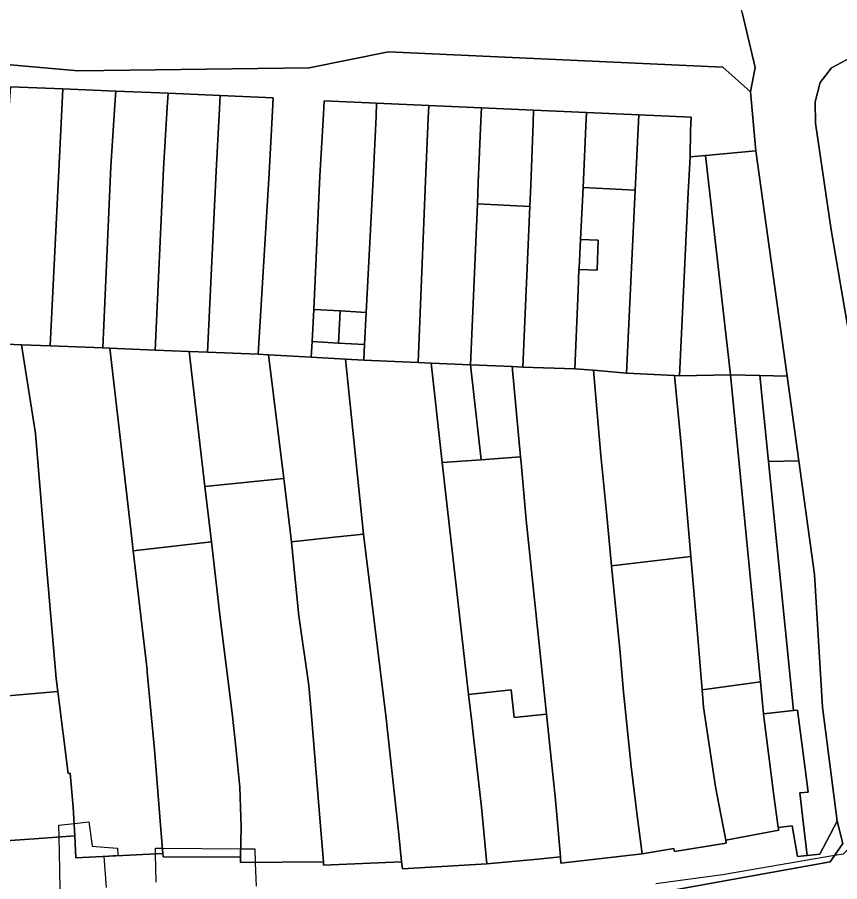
# Model space of a CAD drawing. Extents: x -521939 to -516426, y -1197857 to -1189551.
# Drawn here: x -519446 to -519305, y -1191837.1 to -1191689 of the extents above; entities that cross this region are included whole.
import ezdxf

# ---------------------------------------------------------------- set-up
doc = ezdxf.new("R2010")
doc.units = 0
for name, color, linetype in [('95590013', 7, 'Continuous'), ('95640013', 7, 'Continuous'), ('95660013', 7, 'Continuous')]:
    doc.layers.add(name, color=color, linetype=linetype)

msp = doc.modelspace()

# ---------------------------------------------------------------- linework, layer by layer
at = {"layer": '95590013'}
for points in [[(-519282.83, -1191742.97), (-519303.36, -1191743.79), (-519306.5, -1191725.42), (-519309.15, -1191707.14), (-519309.22, -1191703.48), (-519308.36, -1191700.15), (-519306.43, -1191697.63), (-519296.03, -1191692.09), (-519290.75, -1191689.81)], [(-519318.7, -1191750.36), (-519323.74, -1191750.23), (-519328.01, -1191712.66), (-519319.42, -1191711.86), (-519314, -1191750.49)], [(-519332.45, -1191750.42), (-519330.99, -1191719), (-519330.66, -1191712.9), (-519328.01, -1191712.66), (-519323.74, -1191750.23)], [(-519347.19, -1191749.45), (-519350.39, -1191749.23), (-519349.85, -1191735.8), (-519349.7, -1191732.21), (-519346.59, -1191732.3), (-519346.39, -1191727.17), (-519349.45, -1191727.05), (-519349.01, -1191718.16), (-519340.06, -1191718.58), (-519341.58, -1191749.95)], [(-519361.17, -1191748.85), (-519368.29, -1191748.53), (-519367.11, -1191720.97), (-519358.12, -1191721.4), (-519359.3, -1191748.91)], [(-519459.67, -1191744.52), (-519458.29, -1191744.57), (-519449.3, -1191744.93), (-519445.21, -1191745.09), (-519442.85, -1191760.32), (-519440.93, -1191783.04), (-519439.3, -1191802.28), (-519439.02, -1191804.52), (-519452.24, -1191805.68), (-519455.76, -1191776.71), (-519456.51, -1191770.52)], [(-519430.07, -1191745.69), (-519422.32, -1191746), (-519416.52, -1191746.23), (-519413.81, -1191769.37), (-519412.7, -1191778.88), (-519426.07, -1191780.39), (-519426.31, -1191778.32)], [(-519413.81, -1191769.37), (-519416.52, -1191746.23), (-519413.35, -1191746.36), (-519404.65, -1191746.7), (-519402.92, -1191746.8), (-519400.29, -1191768.01)], [(-519391.68, -1191778.09), (-519398.94, -1191778.86), (-519400.29, -1191768.01), (-519402.92, -1191746.8), (-519395.58, -1191747.25), (-519389.71, -1191747.58), (-519386.63, -1191777.57)], [(-519366.49, -1191764.8), (-519373.12, -1191765.3), (-519375.02, -1191748.25), (-519368.29, -1191748.53)], [(-519366.49, -1191764.8), (-519368.29, -1191748.53), (-519361.17, -1191748.85), (-519359.72, -1191764.28)], [(-519345, -1191773.76), (-519345.94, -1191764.1), (-519347.19, -1191749.45), (-519341.58, -1191749.95), (-519333.33, -1191750.34), (-519332.12, -1191762.83), (-519330.51, -1191781.4), (-519344.1, -1191782.97)], [(-519328.59, -1191804.23), (-519329.48, -1191793.29), (-519330.51, -1191781.4), (-519332.12, -1191762.83), (-519333.33, -1191750.34), (-519332.45, -1191750.42), (-519323.74, -1191750.23), (-519318.62, -1191802.87)], [(-519323.74, -1191750.23), (-519318.7, -1191750.36), (-519317.22, -1191765.11), (-519312.95, -1191807.79), (-519318.09, -1191808.37), (-519318.62, -1191802.87)], [(-519318.7, -1191750.36), (-519314, -1191750.49), (-519312.01, -1191764.97), (-519317.22, -1191765.11)], [(-519358.77, -1191775.09), (-519355.26, -1191808.4), (-519360.8, -1191808.98), (-519361.34, -1191804.26), (-519368.61, -1191805.01), (-519373.12, -1191765.3), (-519366.49, -1191764.8), (-519359.72, -1191764.28), (-519359.63, -1191765.31)]]:
    msp.add_lwpolyline(points, close=True, dxfattribs=at)
at = {"layer": '95640013'}
for points in [[(-519336.74, -1191839.11), (-519306.68, -1191833.7), (-519304.48, -1191830.56), (-519305.47, -1191826.76), (-519307.98, -1191807.22), (-519309.33, -1191784.48), (-519312.01, -1191764.97), (-519314, -1191750.49), (-519319.42, -1191711.86), (-519320.32, -1191701.75), (-519319.51, -1191697.58), (-519321.76, -1191688.15), (-519323.47, -1191680.99), (-519321.31, -1191680.65), (-519319.61, -1191680.38), (-519308.51, -1191678.62), (-519303.32, -1191677.79)], [(-519321.76, -1191688.15), (-519319.51, -1191697.58), (-519320.32, -1191701.75), (-519325.05, -1191697.51), (-519382.35, -1191694.89), (-519395.93, -1191697.64), (-519435.54, -1191698.13), (-519463.94, -1191695.64), (-519499.83, -1191693.29), (-519503.52, -1191682.72)], [(-519296.03, -1191692.09), (-519306.43, -1191697.63), (-519308.36, -1191700.15), (-519309.22, -1191703.48), (-519309.15, -1191707.14), (-519306.5, -1191725.42), (-519303.36, -1191743.79)], [(-519463.94, -1191695.64), (-519435.54, -1191698.13), (-519395.93, -1191697.64), (-519382.35, -1191694.89), (-519325.05, -1191697.51), (-519320.32, -1191701.75), (-519319.42, -1191711.86), (-519328.01, -1191712.66), (-519330.66, -1191712.9), (-519330.58, -1191708.44), (-519330.46, -1191706.1), (-519339.44, -1191705.7), (-519348.39, -1191705.3), (-519357.47, -1191704.9), (-519366.42, -1191704.5), (-519375.45, -1191704.1), (-519384.38, -1191703.7), (-519393.39, -1191703.3), (-519393.5, -1191705.59), (-519394.09, -1191716.18), (-519395.12, -1191739.06), (-519395.4, -1191744.56), (-519395.58, -1191747.25), (-519402.92, -1191746.8), (-519404.65, -1191746.7), (-519402.82, -1191715.71), (-519402.22, -1191705.03), (-519402.09, -1191702.77), (-519411.16, -1191702.39), (-519420.12, -1191702.01), (-519429.07, -1191701.64), (-519438.15, -1191701.26), (-519447.05, -1191700.89)], [(-519449.66, -1191830.24), (-519441.48, -1191829.65), (-519436.09, -1191829.27), (-519435.94, -1191833.01), (-519421.02, -1191832.26), (-519420.98, -1191832.84), (-519407.7, -1191832.91), (-519407.71, -1191833.84), (-519393.49, -1191833.69), (-519393.48, -1191834.29), (-519380.1, -1191833.68), (-519379.97, -1191834.93), (-519365.51, -1191834.06), (-519356.74, -1191833.24), (-519352.88, -1191832.88), (-519352.79, -1191833.93), (-519338.88, -1191832.32), (-519333.42, -1191831.44), (-519333.34, -1191831.93), (-519324.45, -1191830.5), (-519324.53, -1191830.01), (-519315.48, -1191828.28), (-519315.59, -1191827.82), (-519313.18, -1191827.54), (-519312.28, -1191832.79), (-519310.61, -1191832.63), (-519308.4, -1191832.41), (-519305.47, -1191826.76), (-519304.48, -1191830.56), (-519306.68, -1191833.7), (-519336.74, -1191839.11)]]:
    msp.add_lwpolyline(points, dxfattribs=at)
for points in [[(-519445.21, -1191745.09), (-519449.3, -1191744.93), (-519447.68, -1191713.8), (-519447.28, -1191704.29), (-519447.21, -1191703.25), (-519447.05, -1191700.89), (-519438.15, -1191701.26), (-519438.26, -1191703.62), (-519438.75, -1191714.12), (-519440.31, -1191745.29)], [(-519429.07, -1191701.64), (-519429.22, -1191703.98), (-519429.91, -1191714.56), (-519431.31, -1191745.64), (-519440.31, -1191745.29), (-519438.75, -1191714.12), (-519438.26, -1191703.62), (-519438.15, -1191701.26)], [(-519420.88, -1191714.96), (-519422.32, -1191746), (-519430.07, -1191745.69), (-519431.31, -1191745.64), (-519429.91, -1191714.56), (-519429.22, -1191703.98), (-519429.07, -1191701.64), (-519420.12, -1191702.01), (-519420.26, -1191704.36)], [(-519413.35, -1191746.36), (-519416.52, -1191746.23), (-519422.32, -1191746), (-519420.88, -1191714.96), (-519420.26, -1191704.36), (-519420.12, -1191702.01), (-519411.16, -1191702.39), (-519411.29, -1191704.69), (-519411.9, -1191715.36)], [(-519402.82, -1191715.71), (-519404.65, -1191746.7), (-519413.35, -1191746.36), (-519411.9, -1191715.36), (-519411.29, -1191704.69), (-519411.16, -1191702.39), (-519402.09, -1191702.77), (-519402.22, -1191705.03)], [(-519395.12, -1191739.06), (-519394.09, -1191716.18), (-519393.5, -1191705.59), (-519393.39, -1191703.3), (-519384.38, -1191703.7), (-519384.48, -1191705.94), (-519384.97, -1191716.64), (-519386.15, -1191739.55), (-519390.64, -1191739.31)], [(-519377.28, -1191748.14), (-519386.59, -1191747.75), (-519386.44, -1191745.03), (-519386.15, -1191739.55), (-519384.97, -1191716.64), (-519384.48, -1191705.94), (-519384.38, -1191703.7), (-519375.45, -1191704.1), (-519375.54, -1191706.29), (-519375.98, -1191716.98)], [(-519375.02, -1191748.25), (-519377.28, -1191748.14), (-519375.98, -1191716.98), (-519375.54, -1191706.29), (-519375.45, -1191704.1), (-519366.42, -1191704.5), (-519366.51, -1191706.73), (-519366.95, -1191717.32), (-519367.11, -1191720.97), (-519368.29, -1191748.53)], [(-519357.96, -1191717.75), (-519358.12, -1191721.4), (-519367.11, -1191720.97), (-519366.95, -1191717.32), (-519366.51, -1191706.73), (-519366.42, -1191704.5), (-519357.47, -1191704.9), (-519357.55, -1191707.07)], [(-519359.3, -1191748.91), (-519358.12, -1191721.4), (-519357.96, -1191717.75), (-519357.55, -1191707.07), (-519357.47, -1191704.9), (-519348.39, -1191705.3), (-519348.5, -1191707.61), (-519349.01, -1191718.16), (-519349.45, -1191727.05), (-519349.68, -1191731.9), (-519349.7, -1191732.21), (-519349.85, -1191735.8), (-519350.39, -1191749.23)], [(-519339.44, -1191705.7), (-519339.55, -1191708.05), (-519340.06, -1191718.58), (-519349.01, -1191718.16), (-519348.5, -1191707.61), (-519348.39, -1191705.3)], [(-519330.66, -1191712.9), (-519330.99, -1191719), (-519332.45, -1191750.42), (-519333.33, -1191750.34), (-519341.58, -1191749.95), (-519340.06, -1191718.58), (-519339.55, -1191708.05), (-519339.44, -1191705.7), (-519330.46, -1191706.1), (-519330.58, -1191708.44)], [(-519346.39, -1191727.17), (-519346.59, -1191732.3), (-519349.7, -1191732.21), (-519349.68, -1191731.9), (-519349.45, -1191727.05)], [(-519390.92, -1191744.8), (-519395.4, -1191744.56), (-519395.12, -1191739.06), (-519390.64, -1191739.31)], [(-519386.15, -1191739.55), (-519386.44, -1191745.03), (-519390.92, -1191744.8), (-519390.64, -1191739.31)], [(-519386.59, -1191747.75), (-519389.71, -1191747.58), (-519395.58, -1191747.25), (-519395.4, -1191744.56), (-519390.92, -1191744.8), (-519386.44, -1191745.03)], [(-519435.94, -1191833.01), (-519436.09, -1191829.27), (-519436.39, -1191824.32), (-519436.87, -1191818.51), (-519437.23, -1191818.57), (-519439.02, -1191804.52), (-519439.3, -1191802.28), (-519440.93, -1191783.04), (-519442.85, -1191760.32), (-519445.21, -1191745.09), (-519440.31, -1191745.29), (-519431.31, -1191745.64), (-519430.07, -1191745.69), (-519426.31, -1191778.32), (-519426.07, -1191780.39), (-519423.72, -1191800.78), (-519423.68, -1191801.22), (-519422.47, -1191814.43), (-519421.41, -1191827.44), (-519421.02, -1191832.26)], [(-519365.51, -1191834.06), (-519379.97, -1191834.93), (-519380.1, -1191833.68), (-519380.55, -1191829.05), (-519382.78, -1191808.62), (-519386.63, -1191777.57), (-519389.71, -1191747.58), (-519386.59, -1191747.75), (-519377.28, -1191748.14), (-519375.02, -1191748.25), (-519373.12, -1191765.3), (-519368.61, -1191805.01), (-519368.07, -1191809.73), (-519367.72, -1191812.78), (-519366.41, -1191824.34)], [(-519361.17, -1191748.85), (-519359.3, -1191748.91), (-519350.39, -1191749.23), (-519347.19, -1191749.45), (-519345.94, -1191764.1), (-519345, -1191773.76), (-519344.1, -1191782.97), (-519342.64, -1191797.91), (-519342.07, -1191804.62), (-519340.77, -1191817.35), (-519339.9, -1191824.38), (-519339.67, -1191826.23), (-519338.88, -1191832.32), (-519352.79, -1191833.93), (-519352.88, -1191832.88), (-519353.72, -1191823.11), (-519355.26, -1191808.4), (-519358.77, -1191775.09), (-519359.63, -1191765.31), (-519359.72, -1191764.28)], [(-519305.47, -1191826.76), (-519308.4, -1191832.41), (-519310.61, -1191832.63), (-519311.22, -1191827.32), (-519311.84, -1191821.89), (-519310.42, -1191821.75), (-519310.94, -1191817.77), (-519312.25, -1191807.71), (-519312.95, -1191807.79), (-519317.22, -1191765.11), (-519312.01, -1191764.97), (-519309.33, -1191784.48), (-519307.98, -1191807.22)], [(-519407.71, -1191833.84), (-519407.7, -1191832.91), (-519407.57, -1191827.75), (-519407.8, -1191820.93), (-519408.57, -1191813.48), (-519409.11, -1191808.22), (-519411.17, -1191791.9), (-519412.7, -1191778.88), (-519413.81, -1191769.37), (-519400.29, -1191768.01), (-519398.94, -1191778.86), (-519398.37, -1191784.73), (-519397.7, -1191791.58), (-519396, -1191803.47), (-519395.61, -1191808.02), (-519393.93, -1191828.3), (-519393.49, -1191833.69)], [(-519393.49, -1191833.69), (-519393.93, -1191828.3), (-519395.61, -1191808.02), (-519396, -1191803.47), (-519397.7, -1191791.58), (-519398.37, -1191784.73), (-519398.94, -1191778.86), (-519391.68, -1191778.09), (-519386.63, -1191777.57), (-519382.78, -1191808.62), (-519380.55, -1191829.05), (-519380.1, -1191833.68), (-519393.48, -1191834.29)], [(-519423.72, -1191800.78), (-519426.07, -1191780.39), (-519412.7, -1191778.88), (-519411.17, -1191791.9), (-519409.11, -1191808.22), (-519408.57, -1191813.48), (-519407.8, -1191820.93), (-519407.57, -1191827.75), (-519407.7, -1191832.91), (-519420.98, -1191832.84), (-519421.02, -1191832.26), (-519421.41, -1191827.44), (-519422.47, -1191814.43), (-519423.68, -1191801.22)], [(-519340.77, -1191817.35), (-519342.07, -1191804.62), (-519342.64, -1191797.91), (-519344.1, -1191782.97), (-519330.51, -1191781.4), (-519329.48, -1191793.29), (-519328.59, -1191804.23), (-519328.35, -1191807.21), (-519326.31, -1191820.85), (-519325.67, -1191824.12), (-519324.53, -1191830.01), (-519324.45, -1191830.5), (-519333.34, -1191831.93), (-519333.42, -1191831.44), (-519338.88, -1191832.32), (-519339.67, -1191826.23), (-519339.9, -1191824.38)], [(-519324.53, -1191830.01), (-519325.67, -1191824.12), (-519326.31, -1191820.85), (-519328.35, -1191807.21), (-519328.59, -1191804.23), (-519318.62, -1191802.87), (-519318.09, -1191808.37), (-519318.04, -1191808.84), (-519316.29, -1191822.36), (-519315.59, -1191827.82), (-519315.48, -1191828.28)], [(-519449.66, -1191830.24), (-519450.38, -1191821.07), (-519450.41, -1191820.69), (-519452.24, -1191805.68), (-519439.02, -1191804.52), (-519437.23, -1191818.57), (-519436.87, -1191818.51), (-519436.39, -1191824.32), (-519436.09, -1191829.27), (-519441.48, -1191829.65)], [(-519365.51, -1191834.06), (-519366.41, -1191824.34), (-519367.72, -1191812.78), (-519368.07, -1191809.73), (-519368.61, -1191805.01), (-519361.34, -1191804.26), (-519360.8, -1191808.98), (-519355.26, -1191808.4), (-519353.72, -1191823.11), (-519352.88, -1191832.88), (-519356.74, -1191833.24)], [(-519315.59, -1191827.82), (-519316.29, -1191822.36), (-519318.04, -1191808.84), (-519318.09, -1191808.37), (-519312.95, -1191807.79), (-519312.25, -1191807.71), (-519310.94, -1191817.77), (-519310.42, -1191821.75), (-519311.84, -1191821.89), (-519311.22, -1191827.32), (-519310.61, -1191832.63), (-519312.28, -1191832.79), (-519313.18, -1191827.54)]]:
    msp.add_lwpolyline(points, close=True, dxfattribs=at)
at = {"layer": '95660013'}
for points in [[(-519438.63, -1191838.43), (-519438.69, -1191835.19), (-519438.74, -1191832.1), (-519438.79, -1191829.46), (-519438.83, -1191827.45), (-519436.22, -1191827.16), (-519433.69, -1191826.88), (-519433.12, -1191831.05), (-519431.06, -1191831.19), (-519428.8, -1191831.35), (-519428.74, -1191832.65), (-519431.1, -1191832.77), (-519430.7, -1191838.1)], [(-519438.63, -1191838.43), (-519438.69, -1191835.19), (-519438.74, -1191832.1), (-519438.79, -1191829.46), (-519438.83, -1191827.45), (-519436.22, -1191827.16), (-519433.69, -1191826.88), (-519433.12, -1191831.05), (-519431.06, -1191831.19), (-519428.8, -1191831.35), (-519428.74, -1191832.65), (-519431.1, -1191832.77), (-519430.7, -1191838.1)], [(-519336.52, -1191837.45), (-519325.13, -1191835.88), (-519305.91, -1191832.59), (-519304.36, -1191832.33), (-519301.53, -1191829.4), (-519292.26, -1191830.54), (-519289.86, -1191830.84), (-519291.77, -1191834.7), (-519291.63, -1191836.21), (-519291.05, -1191842.41)], [(-519336.52, -1191837.45), (-519325.13, -1191835.88), (-519305.91, -1191832.59), (-519304.36, -1191832.33), (-519301.53, -1191829.4), (-519292.26, -1191830.54), (-519289.86, -1191830.84), (-519291.77, -1191834.7), (-519291.63, -1191836.21), (-519291.05, -1191842.41)], [(-519422.14, -1191837.19), (-519422.25, -1191832.32), (-519422.27, -1191831.35), (-519421.09, -1191831.36), (-519407.66, -1191831.46), (-519405.26, -1191831.48), (-519405.17, -1191833.81), (-519405.17, -1191833.92), (-519405.03, -1191837.86)], [(-519422.14, -1191837.19), (-519422.25, -1191832.32), (-519422.27, -1191831.35), (-519421.09, -1191831.36), (-519407.66, -1191831.46), (-519405.26, -1191831.48), (-519405.17, -1191833.81), (-519405.17, -1191833.92), (-519405.03, -1191837.86)]]:
    msp.add_lwpolyline(points, dxfattribs=at)

doc.saveas('drawing.dxf')
